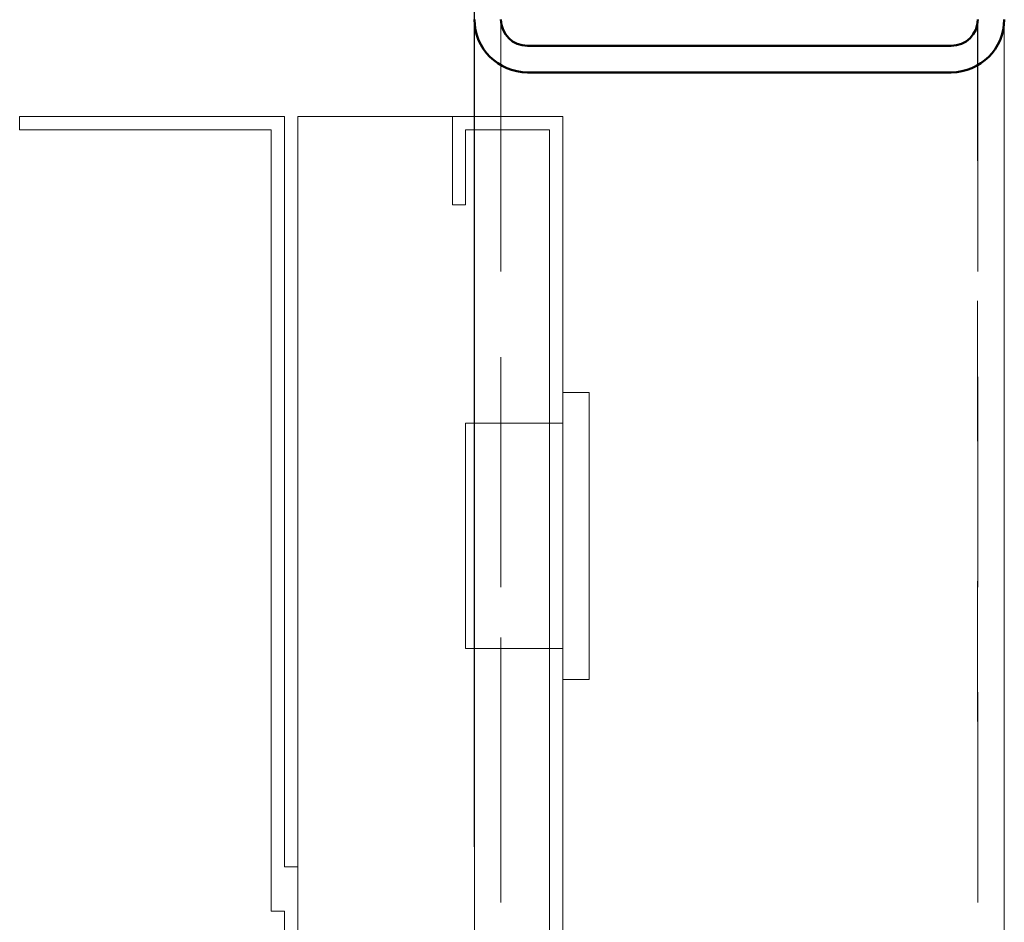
# Model space of a CAD drawing. Header units: millimetres. Extents: x 402 to 79005, y -7782 to 89952.
# Tile 282 of 423: x 39971 to 39993, y 24083 to 24104. Entities that reach past the tile are written whole.
import ezdxf

# ---------------------------------------------------------------- set-up
doc = ezdxf.new("R2010")
doc.units = ezdxf.units.MM
doc.header["$LTSCALE"] = 10
doc.linetypes.add('Kreska', pattern=[6.35, 3.175, -3.175])
doc.linetypes.add('Ukryty', pattern=[7.14375, 4.7625, -2.38125])
doc.layers.get('0').update_dxf_attribs({"lineweight": 0})
for name, color, linetype, lineweight in [('0_A_WYMIAROWANIE', 1, 'Continuous', 5), ('LDCar-AM_0', 7, 'Continuous', 50), ('LDHallButton-AM_0', 7, 'Continuous', 50), ('LDShaft-AM_0', 7, 'Continuous', 50), ('S-BEAM', 12, 'Continuous', 25), ('S-BEAM-HDLN', 1, 'Kreska', 18)]:
    doc.layers.add(name, color=color, linetype=linetype, lineweight=lineweight)

# ---------------------------------------------------------------- blocks, each defined once
blk = doc.blocks.new('zw$16F3')
at = {"layer": 'LDCar-AM_0', "lineweight": 0}
for p, q in [((261.232, 255), (255.232, 255)), ((255.232, 255), (255.232, 254.7)), ((261.232, 238), (261.232, 255)), ((265.032, 255), (261.532, 255)), ((261.532, 255), (261.532, 236.3)), ((265.032, 255), (265.032, 253)), ((267.532, 255), (265.032, 255)), ((267.532, 236), (267.532, 255)), ((255.232, 254.7), (260.932, 254.7)), ((260.932, 254.7), (260.932, 237)), ((265.332, 253), (265.332, 254.7)), ((265.332, 254.7), (267.232, 254.7)), ((267.232, 254.7), (267.232, 236.3)), ((265.032, 253), (265.332, 253)), ((261.532, 238), (261.232, 238)), ((261.532, 236.3), (261.532, 238)), ((260.932, 237), (261.232, 237)), ((261.232, 237), (261.232, 236))]:
    blk.add_line(p, q, dxfattribs=at)
at = {"layer": 'LDHallButton-AM_0', "lineweight": 0}
for p, q in [((267.832, 248.75), (267.532, 248.75)), ((267.532, 248.75), (267.532, 248.05)), ((268.132, 248.75), (267.832, 248.75)), ((268.132, 242.25), (268.132, 248.75)), ((267.532, 248.05), (265.332, 248.05)), ((265.332, 248.05), (265.332, 242.95)), ((265.332, 242.95), (267.532, 242.95)), ((267.532, 242.95), (267.532, 242.25)), ((267.532, 242.25), (267.832, 242.25)), ((267.832, 242.25), (268.132, 242.25))]:
    blk.add_line(p, q, dxfattribs=at)
at = {"layer": 'LDShaft-AM_0', "lineweight": 0}
blk.add_line((265.532, 258), (265.532, 255), dxfattribs=at)
blk = doc.blocks.new('zw$D6CE')
at = {"layer": 'S-BEAM', "lineweight": 18}
for p, q in [((2366.52, -12539.23), (2366.55, -13874.7)), ((2366.6, -13687.36), (2366.6, -15899.23)), ((2486.6, -15899.23), (2486.6, -13687.36))]:
    blk.add_line(p, q, dxfattribs=at)
at = {"layer": 'S-BEAM', "lineweight": 50}
for p, q in [((2474.6, -13693.23), (2378.6, -13693.23)), ((2378.6, -13699.23), (2474.6, -13699.23))]:
    blk.add_line(p, q, dxfattribs=at)
at = {"layer": 'S-BEAM', "linetype": 'Ukryty', "lineweight": 18}
for p, q in [((2372.6, -13696.75), (2372.6, -15899.23)), ((2480.6, -13696.75), (2480.6, -15899.23))]:
    blk.add_line(p, q, dxfattribs=at)
at = {"layer": 'S-BEAM', "lineweight": 50}
for centre, radius, start, end in [((2378.6, -13687.23), 12, 180, 270), ((2378.6, -13687.23), 6, 180, 270), ((2474.6, -13687.23), 12, 270, 0), ((2474.6, -13687.23), 6, 270, 0)]:
    blk.add_arc(centre, radius, start, end, dxfattribs=at)
at = {"layer": 'S-BEAM-HDLN'}
for p, q in [((2372.21, -238.28), (2372.55, -13874.7)), ((2372.6, -13687.36), (2372.6, -13696.7)), ((2480.55, -13687.49), (2480.55, -13874.7)), ((2480.6, -13687.36), (2480.6, -13696.7)), ((2486.55, -13874.7), (2486.55, -13687.49))]:
    blk.add_line(p, q, dxfattribs=at)

msp = doc.modelspace()

# ---------------------------------------------------------------- block references
at = {"lineweight": 9, "xscale": 0.1, "yscale": 0.1, "zscale": 0.1}
msp.add_blockref('zw$D6CE', (39744.791, 25472.346), dxfattribs=at)
at = {"layer": '0_A_WYMIAROWANIE', "color": 1, "lineweight": 9}
msp.add_blockref('zw$16F3', (39715.919, 23846.423), dxfattribs=at)

doc.saveas('drawing.dxf')
